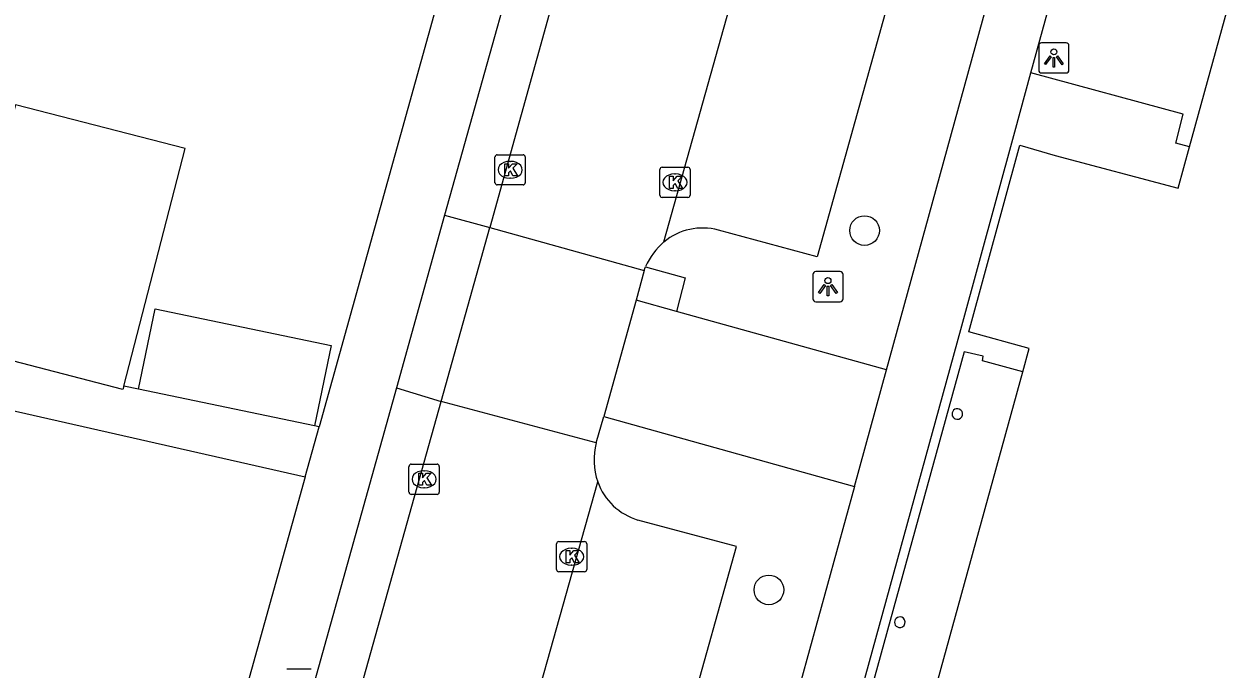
# Model space of a CAD drawing. Extents: x 159822 to 160765, y 380693 to 381634.
# Drawn here: x 160346.91 to 160386.42, y 380956.72 to 380978.06 of the extents above; entities that cross this region are included whole.
import ezdxf

# ---------------------------------------------------------------- set-up
doc = ezdxf.new("R2010")
doc.units = 0
for name, color, linetype in [('IMGEO_Boom', 7, 'Continuous'), ('IMGEO_Kolk', 7, 'Continuous'), ('IMGEO_Lichtpunt', 7, 'Continuous'), ('IMGEO_Pand', 7, 'Continuous'), ('IMGEO_Pand_overbouw', 7, 'Continuous'), ('IMGEO_Parkeervlak_open', 7, 'Continuous'), ('IMGEO_Rijbaan_lokaal_open', 7, 'Continuous'), ('IMGEO_Voetpad_gesloten', 7, 'Continuous'), ('IMGEO_Voetpad_open', 7, 'Continuous')]:
    doc.layers.add(name, color=color, linetype=linetype)

msp = doc.modelspace()

# ---------------------------------------------------------------- linework, layer by layer
at = {"layer": 'IMGEO_Boom'}
for centre in [(160374.698, 380971.224), (160371.536, 380959.341)]:
    msp.add_circle(centre, 0.489, dxfattribs=at)
at = {"layer": 'IMGEO_Kolk'}
for p, q in [((160362.481, 380972.807), (160362.481, 380973.659)), ((160362.556, 380973.733), (160363.408, 380973.733)), ((160362.969, 380973.513), (160362.994, 380973.513)), ((160363.482, 380973.659), (160363.482, 380972.807)), ((160367.932, 380972.392), (160367.932, 380973.244)), ((160368.007, 380973.318), (160368.859, 380973.318)), ((160368.42, 380973.098), (160368.445, 380973.098)), ((160368.933, 380973.244), (160368.933, 380972.392)), ((160363.408, 380972.733), (160362.556, 380972.733)), ((160362.992, 380972.953), (160362.967, 380972.953)), ((160368.859, 380972.318), (160368.007, 380972.318)), ((160368.443, 380972.538), (160368.418, 380972.538)), ((160359.638, 380962.574), (160359.638, 380963.426)), ((160359.713, 380963.5), (160360.565, 380963.5)), ((160360.126, 380963.28), (160360.151, 380963.28)), ((160360.639, 380963.426), (160360.639, 380962.574)), ((160360.565, 380962.5), (160359.713, 380962.5)), ((160360.149, 380962.72), (160360.124, 380962.72)), ((160364.515, 380960.013), (160364.515, 380960.865)), ((160364.59, 380960.939), (160365.442, 380960.939)), ((160365.516, 380960.865), (160365.516, 380960.013)), ((160365.003, 380960.719), (160365.028, 380960.719)), ((160365.026, 380960.159), (160365.001, 380960.159)), ((160365.442, 380959.939), (160364.59, 380959.939))]:
    msp.add_line(p, q, dxfattribs=at)
for points in [[(160362.481, 380972.807), (160362.481, 380973.659)], [(160362.556, 380973.733), (160363.408, 380973.733)], [(160363.482, 380973.659), (160363.482, 380972.807)], [(160362.802, 380973.433), (160362.925, 380973.433), (160362.925, 380973.282), (160363.055, 380973.433), (160363.219, 380973.433), (160363.073, 380973.282), (160363.226, 380973.033), (160363.074, 380973.033), (160362.989, 380973.197), (160362.925, 380973.13), (160362.925, 380973.033), (160362.802, 380973.033), (160362.802, 380973.433)], [(160367.932, 380972.392), (160367.932, 380973.244)], [(160368.007, 380973.318), (160368.859, 380973.318)], [(160368.933, 380973.244), (160368.933, 380972.392)], [(160363.408, 380972.733), (160362.556, 380972.733)], [(160368.253, 380973.018), (160368.376, 380973.018), (160368.376, 380972.867), (160368.506, 380973.018), (160368.67, 380973.018), (160368.524, 380972.867), (160368.677, 380972.618), (160368.525, 380972.618), (160368.44, 380972.782), (160368.376, 380972.715), (160368.376, 380972.618), (160368.253, 380972.618), (160368.253, 380973.018)], [(160368.859, 380972.318), (160368.007, 380972.318)], [(160359.638, 380962.574), (160359.638, 380963.426)], [(160359.713, 380963.5), (160360.565, 380963.5)], [(160359.959, 380963.2), (160360.082, 380963.2), (160360.082, 380963.049), (160360.212, 380963.2), (160360.376, 380963.2), (160360.23, 380963.049), (160360.383, 380962.8), (160360.231, 380962.8), (160360.146, 380962.964), (160360.082, 380962.897), (160360.082, 380962.8), (160359.959, 380962.8), (160359.959, 380963.2)], [(160360.639, 380963.426), (160360.639, 380962.574)], [(160360.565, 380962.5), (160359.713, 380962.5)], [(160364.515, 380960.013), (160364.515, 380960.865)], [(160364.59, 380960.939), (160365.442, 380960.939)], [(160365.516, 380960.865), (160365.516, 380960.013)], [(160364.836, 380960.639), (160364.959, 380960.639), (160364.959, 380960.488), (160365.089, 380960.639), (160365.253, 380960.639), (160365.107, 380960.488), (160365.26, 380960.239), (160365.108, 380960.239), (160365.023, 380960.403), (160364.959, 380960.336), (160364.959, 380960.239), (160364.836, 380960.239), (160364.836, 380960.639)], [(160365.442, 380959.939), (160364.59, 380959.939)]]:
    msp.add_lwpolyline(points, dxfattribs=at)
for centre, start, end in [((160362.558, 380973.657), 91.552, 178.448), ((160362.558, 380973.657), 91.552, 178.448), ((160363.406, 380973.657), 1.552, 88.448), ((160363.406, 380973.657), 1.552, 88.448), ((160368.009, 380973.242), 91.552, 178.448), ((160368.009, 380973.242), 91.552, 178.448), ((160368.857, 380973.242), 1.552, 88.448), ((160368.857, 380973.242), 1.552, 88.448), ((160362.558, 380972.809), 181.552, 268.448), ((160362.558, 380972.809), 181.552, 268.448), ((160363.406, 380972.809), 271.552, 358.448), ((160363.406, 380972.809), 271.552, 358.448), ((160368.009, 380972.394), 181.552, 268.448), ((160368.009, 380972.394), 181.552, 268.448), ((160368.857, 380972.394), 271.552, 358.448), ((160368.857, 380972.394), 271.552, 358.448), ((160359.715, 380963.424), 91.552, 178.448), ((160359.715, 380963.424), 91.552, 178.448), ((160360.563, 380963.424), 1.552, 88.448), ((160360.563, 380963.424), 1.552, 88.448), ((160359.715, 380962.576), 181.552, 268.448), ((160359.715, 380962.576), 181.552, 268.448), ((160360.563, 380962.576), 271.552, 358.448), ((160360.563, 380962.576), 271.552, 358.448), ((160364.592, 380960.863), 91.552, 178.448), ((160364.592, 380960.863), 91.552, 178.448), ((160365.44, 380960.863), 1.552, 88.448), ((160365.44, 380960.863), 1.552, 88.448), ((160364.592, 380960.015), 181.552, 268.448), ((160364.592, 380960.015), 181.552, 268.448), ((160365.44, 380960.015), 271.552, 358.448), ((160365.44, 380960.015), 271.552, 358.448)]:
    msp.add_arc(centre, 0.0765, start, end, dxfattribs=at)
for centre, major_axis, ratio, start_param, end_param in [((160362.968, 380973.233), (-0.387, 0.002), 0.722429, 4.712389, 7.853982), ((160362.993, 380973.233), (-0.39, 0.002), 0.717154, 1.570796, 4.712389), ((160368.419, 380972.818), (-0.387, 0.002), 0.722429, 4.712389, 7.853982), ((160368.444, 380972.818), (-0.39, 0.002), 0.717154, 1.570796, 4.712389), ((160360.125, 380963), (-0.387, 0.002), 0.722429, 4.712389, 7.853982), ((160360.15, 380963), (-0.39, 0.002), 0.717154, 1.570796, 4.712389), ((160365.002, 380960.439), (-0.387, 0.002), 0.722429, 4.712389, 7.853982), ((160365.027, 380960.439), (-0.39, 0.002), 0.717154, 1.570796, 4.712389)]:
    msp.add_ellipse(centre, major_axis=major_axis, ratio=ratio, start_param=start_param, end_param=end_param, dxfattribs=at)
at = {"layer": 'IMGEO_Lichtpunt'}
for p, q in [((160381.36, 380977.431), (160380.552, 380977.431)), ((160381.36, 380977.431), (160380.552, 380977.431)), ((160380.458, 380977.336), (160380.458, 380976.529)), ((160380.458, 380977.336), (160380.458, 380976.529)), ((160381.454, 380976.529), (160381.454, 380977.336)), ((160381.454, 380976.529), (160381.454, 380977.336)), ((160380.552, 380976.435), (160381.36, 380976.435)), ((160380.552, 380976.435), (160381.36, 380976.435)), ((160372.99, 380969.772), (160372.99, 380968.965)), ((160372.99, 380969.772), (160372.99, 380968.965)), ((160373.892, 380969.867), (160373.084, 380969.867)), ((160373.892, 380969.867), (160373.084, 380969.867)), ((160373.986, 380968.965), (160373.986, 380969.772)), ((160373.986, 380968.965), (160373.986, 380969.772)), ((160373.084, 380968.871), (160373.892, 380968.871)), ((160373.084, 380968.871), (160373.892, 380968.871)), ((160356.406, 380956.722), (160355.598, 380956.722)), ((160356.406, 380956.722), (160355.598, 380956.722))]:
    msp.add_line(p, q, dxfattribs=at)
for points in [[(160380.832, 380977), (160380.871, 380976.972), (160380.683, 380976.71), (160380.645, 380976.737), (160380.832, 380977)], [(160381.044, 380976.972), (160381.082, 380976.999), (160381.269, 380976.737), (160381.23, 380976.709), (160381.044, 380976.972)], [(160380.934, 380976.952), (160380.981, 380976.952), (160380.981, 380976.63), (160380.934, 380976.63), (160380.934, 380976.952)], [(160373.364, 380969.436), (160373.403, 380969.408), (160373.215, 380969.146), (160373.177, 380969.173), (160373.364, 380969.436)], [(160373.466, 380969.388), (160373.513, 380969.388), (160373.513, 380969.066), (160373.466, 380969.066), (160373.466, 380969.388)], [(160373.576, 380969.408), (160373.614, 380969.435), (160373.801, 380969.173), (160373.762, 380969.145), (160373.576, 380969.408)]]:
    msp.add_lwpolyline(points, dxfattribs=at)
for centre in [(160380.957, 380977.134), (160373.489, 380969.57)]:
    msp.add_circle(centre, 0.0994, dxfattribs=at)
for centre, start, end in [((160380.552, 380977.336), 90, 180), ((160380.552, 380977.336), 90, 180), ((160381.36, 380977.336), 0, 90), ((160381.36, 380977.336), 0, 90), ((160380.552, 380976.529), 180, 270), ((160380.552, 380976.529), 180, 270), ((160381.36, 380976.529), 270, 0), ((160381.36, 380976.529), 270, 360), ((160373.084, 380969.772), 90, 180), ((160373.084, 380969.772), 90, 180), ((160373.892, 380969.772), 0, 90), ((160373.892, 380969.772), 0, 90), ((160373.084, 380968.965), 180, 270), ((160373.084, 380968.965), 180, 270), ((160373.892, 380968.965), 270, 0), ((160373.892, 380968.965), 270, 360)]:
    msp.add_arc(centre, 0.0946, start, end, dxfattribs=at)
at = {"layer": 'IMGEO_Pand'}
for points in [[(160385.446, 380973.998), (160387.488, 380981.439), (160396.363, 380978.996), (160397.69, 380983.814), (160396.473, 380984.162), (160396.537, 380984.352)], [(160350.211, 380966.082), (160352.242, 380973.935), (160346.634, 380975.385), (160345.27, 380970.111)], [(160384.041, 380948.134), (160378.754, 380949.586), (160378.836, 380949.869), (160379.889, 380953.705), (160376.64, 380954.589), (160379.928, 380966.55), (160380.144, 380967.323), (160378.142, 380967.872), (160379.829, 380974.047), (160380.996, 380973.708), (160385.065, 380972.623), (160385.446, 380973.998)], [(160350.693, 380965.982), (160351.246, 380968.638), (160357.062, 380967.428), (160356.509, 380964.772)], [(160350.211, 380966.082), (160350.182, 380965.97), (160344.574, 380967.421)], [(160356.509, 380964.772), (160350.693, 380965.982)]]:
    msp.add_lwpolyline(points, dxfattribs=at)
for centre, start, end in [((160377.765, 380965.158), 69.6859, 264.0032), ((160377.766, 380965.158), 263.8467, 69.8423), ((160375.863, 380958.272), 68.9613, 259.6908), ((160375.864, 380958.272), 259.5485, 69.1036)]:
    msp.add_arc(centre, 0.175, start, end, dxfattribs=at)
at = {"layer": 'IMGEO_Pand_overbouw'}
msp.add_lwpolyline([(160373.111, 380949.5), (160373.728, 380949.335), (160374.04, 380950.387), (160383.924, 380947.665), (160384.041, 380948.134), (160378.754, 380949.586), (160378.836, 380949.869), (160379.889, 380953.705), (160376.64, 380954.589), (160379.928, 380966.55), (160378.592, 380966.914), (160378.621, 380967.065), (160377.99, 380967.216), (160373.604, 380951.29)], close=True, dxfattribs=at)
at = {"layer": 'IMGEO_Parkeervlak_open'}
for points in [[(160374.201, 380986.831), (160377.471, 380985.931), (160373.132, 380970.354), (160369.868, 380971.239)], [(160360.816, 380971.732), (160362.306, 380971.33)], [(160359.227, 380966.025), (160360.703, 380965.571)], [(160364.077, 380937.936), (160370.466, 380960.772), (160367.203, 380961.649)]]:
    msp.add_lwpolyline(points, dxfattribs=at)
for centre, radius, start, end in [((160369.343, 380969.324), 1.985, 74.6726, 129.96), ((160367.825, 380963.632), 2.078, 200.3004, 252.576)]:
    msp.add_arc(centre, radius, start, end, dxfattribs=at)
at = {"layer": 'IMGEO_Rijbaan_lokaal_open'}
for points in [[(160368.068, 380970.846), (160372.885, 380988.074)], [(160366.401, 380986.044), (160362.306, 380971.33)], [(160360.703, 380965.571), (160362.306, 380971.33)], [(160362.306, 380971.33), (160367.411, 380969.903)], [(160367.411, 380969.903), (160367.152, 380968.922)], [(160367.411, 380969.903), (160367.435, 380969.967), (160367.461, 380970.03)], [(160367.152, 380968.922), (160366.078, 380965.079)], [(160352.605, 380936.662), (160360.703, 380965.571)], [(160365.831, 380964.203), (160360.703, 380965.571)], [(160365.831, 380964.203), (160366.078, 380965.079)], [(160358.987, 380938.396), (160365.876, 380962.911)]]:
    msp.add_lwpolyline(points, dxfattribs=at)
for centre, radius, start, end in [((160369.489, 380969.155), 2.209, 130.0469, 156.664), ((160368.063, 380963.634), 2.304, 165.6987, 198.2909)]:
    msp.add_arc(centre, radius, start, end, dxfattribs=at)
at = {"layer": 'IMGEO_Voetpad_gesloten'}
for points in [[(160375.429, 380966.613), (160381.688, 380989.395)], [(160380.195, 380976.44), (160383.349, 380987.897)], [(160373.321, 380951.367), (160377.883, 380967.953), (160379.663, 380974.494), (160380.195, 380976.44)], [(160374.365, 380962.762), (160375.429, 380966.613)], [(160374.365, 380962.762), (160366.933, 380935.758)]]:
    msp.add_lwpolyline(points, dxfattribs=at)
at = {"layer": 'IMGEO_Voetpad_open'}
for points in [[(160363.205, 380988.215), (160356.667, 380964.739)], [(160364.374, 380984.439), (160360.816, 380971.732)], [(160385.446, 380973.998), (160384.984, 380974.113), (160385.23, 380975.073), (160380.195, 380976.44)], [(160360.816, 380971.732), (160359.227, 380966.025)], [(160367.461, 380970.03), (160368.772, 380969.664), (160368.479, 380968.552)], [(160368.479, 380968.552), (160367.152, 380968.922)], [(160375.429, 380966.613), (160368.479, 380968.552)], [(160350.693, 380965.982), (160350.211, 380966.082)], [(160359.227, 380966.025), (160351.676, 380938.988)], [(160345.552, 380965.493), (160356.205, 380963.08)], [(160356.667, 380964.739), (160356.509, 380964.772)], [(160366.078, 380965.079), (160374.365, 380962.762)], [(160356.205, 380963.08), (160356.667, 380964.739)], [(160356.205, 380963.08), (160351.743, 380947.057), (160350.741, 380943.476), (160350.627, 380943.505), (160348.889, 380937.284)]]:
    msp.add_lwpolyline(points, dxfattribs=at)

doc.saveas('drawing.dxf')
